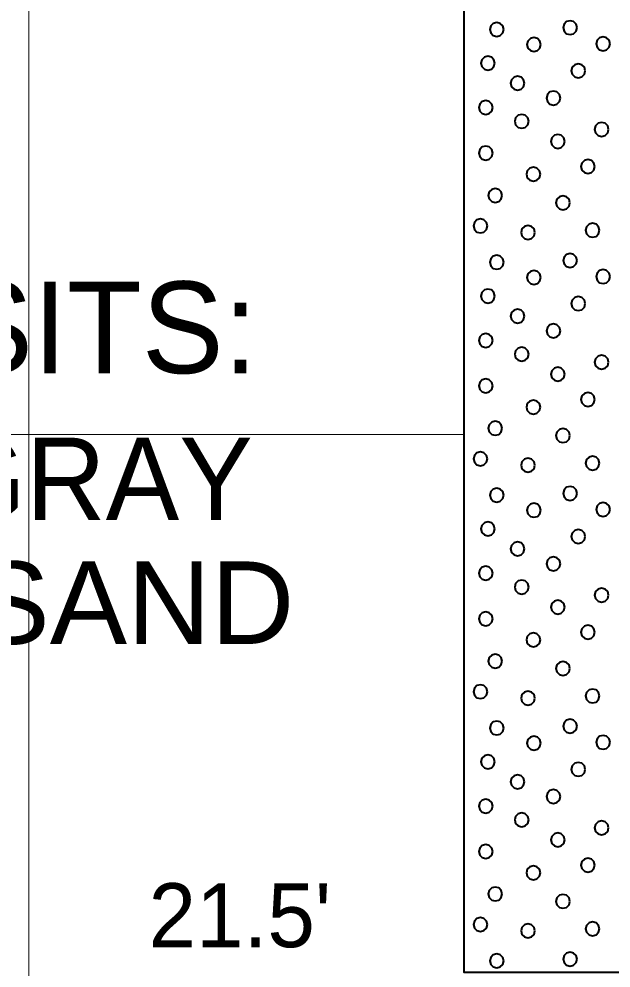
# Model space of a CAD drawing. Extents: x -582 to 653, y -817 to -3.
# Drawn here: x -145.87 to -139.41, y -211.29 to -200.94 of the extents above; entities that cross this region are included whole.
import ezdxf
from ezdxf.enums import TextEntityAlignment as Align

# ---------------------------------------------------------------- set-up
doc = ezdxf.new("R2010")
doc.units = 0
doc.header["$LTSCALE"] = 0.4
doc.layers.add('27', color=7, linetype='Continuous', lineweight=40)
doc.layers.add('7', color=7, linetype='Continuous', lineweight=13)
doc.layers.add('29', color=7, linetype='Continuous')

msp = doc.modelspace()

# ---------------------------------------------------------------- linework, layer by layer
at = {"layer": '27'}
for points in [[(-141.0156, -200.843), (-138.5156, -200.843), (-138.5156, -211.343), (-141.0156, -211.343)], [(-140.5837, -201.0556), (-140.5939, -201.0175), (-140.6218, -200.9896), (-140.6599, -200.9794), (-140.698, -200.9896), (-140.7259, -201.0175), (-140.7361, -201.0556), (-140.7259, -201.0937), (-140.698, -201.1216), (-140.6599, -201.1318), (-140.6218, -201.1216), (-140.5939, -201.0937)], [(-139.7827, -201.036), (-139.7929, -200.9979), (-139.8208, -200.97), (-139.8589, -200.9598), (-139.897, -200.97), (-139.9249, -200.9979), (-139.9351, -201.036), (-139.9249, -201.0741), (-139.897, -201.102), (-139.8589, -201.1122), (-139.8208, -201.102), (-139.7929, -201.0741)], [(-140.1788, -201.2209), (-140.189, -201.1828), (-140.2169, -201.1549), (-140.255, -201.1447), (-140.2931, -201.1549), (-140.3209, -201.1828), (-140.3312, -201.2209), (-140.3209, -201.259), (-140.2931, -201.2869), (-140.255, -201.2971), (-140.2169, -201.2869), (-140.189, -201.259)], [(-139.4237, -201.2119), (-139.4339, -201.1738), (-139.4618, -201.1459), (-139.4999, -201.1357), (-139.538, -201.1459), (-139.5659, -201.1738), (-139.5761, -201.2119), (-139.5659, -201.25), (-139.538, -201.2779), (-139.4999, -201.2881), (-139.4618, -201.2779), (-139.4339, -201.25)], [(-140.6799, -201.4234), (-140.6901, -201.3853), (-140.718, -201.3575), (-140.7561, -201.3472), (-140.7942, -201.3575), (-140.8221, -201.3853), (-140.8323, -201.4234), (-140.8221, -201.4615), (-140.7942, -201.4894), (-140.7561, -201.4996), (-140.718, -201.4894), (-140.6901, -201.4615)], [(-139.6938, -201.5066), (-139.704, -201.4685), (-139.7319, -201.4407), (-139.77, -201.4304), (-139.8081, -201.4407), (-139.836, -201.4685), (-139.8462, -201.5066), (-139.836, -201.5447), (-139.8081, -201.5726), (-139.77, -201.5828), (-139.7319, -201.5726), (-139.704, -201.5447)], [(-140.357, -201.6421), (-140.3672, -201.604), (-140.3951, -201.5761), (-140.4332, -201.5659), (-140.4713, -201.5761), (-140.4992, -201.604), (-140.5094, -201.6421), (-140.4992, -201.6802), (-140.4713, -201.7081), (-140.4332, -201.7183), (-140.3951, -201.7081), (-140.3672, -201.6802)], [(-139.9654, -201.8036), (-139.9756, -201.7655), (-140.0035, -201.7376), (-140.0416, -201.7274), (-140.0797, -201.7376), (-140.1076, -201.7655), (-140.1178, -201.8036), (-140.1076, -201.8417), (-140.0797, -201.8695), (-140.0416, -201.8798), (-140.0035, -201.8695), (-139.9756, -201.8417)], [(-140.7028, -201.9078), (-140.713, -201.8697), (-140.7409, -201.8418), (-140.779, -201.8316), (-140.8171, -201.8418), (-140.8449, -201.8697), (-140.8552, -201.9078), (-140.8449, -201.9459), (-140.8171, -201.9738), (-140.779, -201.984), (-140.7409, -201.9738), (-140.713, -201.9459)], [(-140.3112, -202.0578), (-140.3214, -202.0197), (-140.3493, -201.9918), (-140.3874, -201.9816), (-140.4255, -201.9918), (-140.4534, -202.0197), (-140.4636, -202.0578), (-140.4534, -202.0959), (-140.4255, -202.1238), (-140.3874, -202.134), (-140.3493, -202.1238), (-140.3214, -202.0959)], [(-139.4391, -202.1455), (-139.4493, -202.1074), (-139.4772, -202.0795), (-139.5153, -202.0693), (-139.5534, -202.0795), (-139.5813, -202.1074), (-139.5915, -202.1455), (-139.5813, -202.1836), (-139.5534, -202.2115), (-139.5153, -202.2217), (-139.4772, -202.2115), (-139.4493, -202.1836)], [(-139.9171, -202.2765), (-139.9273, -202.2384), (-139.9552, -202.2105), (-139.9933, -202.2003), (-140.0314, -202.2105), (-140.0593, -202.2384), (-140.0695, -202.2765), (-140.0593, -202.3146), (-140.0314, -202.3425), (-139.9933, -202.3527), (-139.9552, -202.3425), (-139.9273, -202.3146)], [(-140.7028, -202.4036), (-140.713, -202.3655), (-140.7409, -202.3376), (-140.779, -202.3274), (-140.8171, -202.3376), (-140.8449, -202.3655), (-140.8552, -202.4036), (-140.8449, -202.4417), (-140.8171, -202.4696), (-140.779, -202.4798), (-140.7409, -202.4696), (-140.713, -202.4417)], [(-139.5891, -202.5511), (-139.5993, -202.513), (-139.6272, -202.4851), (-139.6653, -202.4749), (-139.7034, -202.4851), (-139.7313, -202.513), (-139.7415, -202.5511), (-139.7313, -202.5892), (-139.7034, -202.6171), (-139.6653, -202.6273), (-139.6272, -202.6171), (-139.5993, -202.5892)], [(-140.1841, -202.635), (-140.1943, -202.5969), (-140.2222, -202.569), (-140.2603, -202.5588), (-140.2984, -202.569), (-140.3263, -202.5969), (-140.3365, -202.635), (-140.3263, -202.6731), (-140.2984, -202.701), (-140.2603, -202.7112), (-140.2222, -202.701), (-140.1943, -202.6731)], [(-140.5998, -202.8663), (-140.61, -202.8282), (-140.6379, -202.8003), (-140.676, -202.7901), (-140.7141, -202.8003), (-140.742, -202.8282), (-140.7522, -202.8663), (-140.742, -202.9044), (-140.7141, -202.9323), (-140.676, -202.9425), (-140.6379, -202.9323), (-140.61, -202.9044)], [(-139.8612, -202.9464), (-139.8714, -202.9083), (-139.8993, -202.8804), (-139.9374, -202.8702), (-139.9755, -202.8804), (-140.0034, -202.9083), (-140.0136, -202.9464), (-140.0034, -202.9845), (-139.9755, -203.0124), (-139.9374, -203.0226), (-139.8993, -203.0124), (-139.8714, -202.9845)], [(-140.7612, -203.1994), (-140.7714, -203.1613), (-140.7993, -203.1334), (-140.8374, -203.1232), (-140.8755, -203.1334), (-140.9034, -203.1613), (-140.9136, -203.1994), (-140.9034, -203.2375), (-140.8755, -203.2654), (-140.8374, -203.2756), (-140.7993, -203.2654), (-140.7714, -203.2375)], [(-140.2426, -203.2693), (-140.2528, -203.2312), (-140.2807, -203.2033), (-140.3188, -203.1931), (-140.3569, -203.2033), (-140.3847, -203.2312), (-140.395, -203.2693), (-140.3847, -203.3074), (-140.3569, -203.3353), (-140.3188, -203.3455), (-140.2807, -203.3353), (-140.2528, -203.3074)], [(-139.5383, -203.2464), (-139.5485, -203.2083), (-139.5764, -203.1805), (-139.6145, -203.1702), (-139.6526, -203.1805), (-139.6805, -203.2083), (-139.6907, -203.2464), (-139.6805, -203.2845), (-139.6526, -203.3124), (-139.6145, -203.3226), (-139.5764, -203.3124), (-139.5485, -203.2845)], [(-140.5837, -203.5956), (-140.5939, -203.5575), (-140.6218, -203.5296), (-140.6599, -203.5194), (-140.698, -203.5296), (-140.7259, -203.5575), (-140.7361, -203.5956), (-140.7259, -203.6337), (-140.698, -203.6616), (-140.6599, -203.6718), (-140.6218, -203.6616), (-140.5939, -203.6337)], [(-139.7827, -203.576), (-139.7929, -203.5379), (-139.8208, -203.51), (-139.8589, -203.4998), (-139.897, -203.51), (-139.9249, -203.5379), (-139.9351, -203.576), (-139.9249, -203.6141), (-139.897, -203.642), (-139.8589, -203.6522), (-139.8208, -203.642), (-139.7929, -203.6141)], [(-140.1788, -203.7609), (-140.189, -203.7228), (-140.2169, -203.6949), (-140.255, -203.6847), (-140.2931, -203.6949), (-140.3209, -203.7228), (-140.3312, -203.7609), (-140.3209, -203.799), (-140.2931, -203.8269), (-140.255, -203.8371), (-140.2169, -203.8269), (-140.189, -203.799)], [(-139.4237, -203.7519), (-139.4339, -203.7138), (-139.4618, -203.6859), (-139.4999, -203.6757), (-139.538, -203.6859), (-139.5659, -203.7138), (-139.5761, -203.7519), (-139.5659, -203.79), (-139.538, -203.8179), (-139.4999, -203.8281), (-139.4618, -203.8179), (-139.4339, -203.79)], [(-140.6799, -203.9634), (-140.6901, -203.9253), (-140.718, -203.8975), (-140.7561, -203.8872), (-140.7942, -203.8975), (-140.8221, -203.9253), (-140.8323, -203.9634), (-140.8221, -204.0015), (-140.7942, -204.0294), (-140.7561, -204.0396), (-140.718, -204.0294), (-140.6901, -204.0015)], [(-139.6938, -204.0466), (-139.704, -204.0085), (-139.7319, -203.9807), (-139.77, -203.9704), (-139.8081, -203.9807), (-139.836, -204.0085), (-139.8462, -204.0466), (-139.836, -204.0847), (-139.8081, -204.1126), (-139.77, -204.1228), (-139.7319, -204.1126), (-139.704, -204.0847)], [(-140.357, -204.1821), (-140.3672, -204.144), (-140.3951, -204.1161), (-140.4332, -204.1059), (-140.4713, -204.1161), (-140.4992, -204.144), (-140.5094, -204.1821), (-140.4992, -204.2202), (-140.4713, -204.2481), (-140.4332, -204.2583), (-140.3951, -204.2481), (-140.3672, -204.2202)], [(-139.9654, -204.3436), (-139.9756, -204.3055), (-140.0035, -204.2776), (-140.0416, -204.2674), (-140.0797, -204.2776), (-140.1076, -204.3055), (-140.1178, -204.3436), (-140.1076, -204.3817), (-140.0797, -204.4095), (-140.0416, -204.4198), (-140.0035, -204.4095), (-139.9756, -204.3817)], [(-140.7028, -204.4478), (-140.713, -204.4097), (-140.7409, -204.3818), (-140.779, -204.3716), (-140.8171, -204.3818), (-140.8449, -204.4097), (-140.8552, -204.4478), (-140.8449, -204.4859), (-140.8171, -204.5138), (-140.779, -204.524), (-140.7409, -204.5138), (-140.713, -204.4859)], [(-140.3112, -204.5978), (-140.3214, -204.5597), (-140.3493, -204.5318), (-140.3874, -204.5216), (-140.4255, -204.5318), (-140.4534, -204.5597), (-140.4636, -204.5978), (-140.4534, -204.6359), (-140.4255, -204.6638), (-140.3874, -204.674), (-140.3493, -204.6638), (-140.3214, -204.6359)], [(-139.4391, -204.6855), (-139.4493, -204.6474), (-139.4772, -204.6195), (-139.5153, -204.6093), (-139.5534, -204.6195), (-139.5813, -204.6474), (-139.5915, -204.6855), (-139.5813, -204.7236), (-139.5534, -204.7515), (-139.5153, -204.7617), (-139.4772, -204.7515), (-139.4493, -204.7236)], [(-139.9171, -204.8165), (-139.9273, -204.7784), (-139.9552, -204.7505), (-139.9933, -204.7403), (-140.0314, -204.7505), (-140.0593, -204.7784), (-140.0695, -204.8165), (-140.0593, -204.8546), (-140.0314, -204.8825), (-139.9933, -204.8927), (-139.9552, -204.8825), (-139.9273, -204.8546)], [(-140.7028, -204.9436), (-140.713, -204.9055), (-140.7409, -204.8776), (-140.779, -204.8674), (-140.8171, -204.8776), (-140.8449, -204.9055), (-140.8552, -204.9436), (-140.8449, -204.9817), (-140.8171, -205.0096), (-140.779, -205.0198), (-140.7409, -205.0096), (-140.713, -204.9817)], [(-139.5891, -205.0911), (-139.5993, -205.053), (-139.6272, -205.0251), (-139.6653, -205.0149), (-139.7034, -205.0251), (-139.7313, -205.053), (-139.7415, -205.0911), (-139.7313, -205.1292), (-139.7034, -205.1571), (-139.6653, -205.1673), (-139.6272, -205.1571), (-139.5993, -205.1292)], [(-140.1841, -205.175), (-140.1943, -205.1369), (-140.2222, -205.109), (-140.2603, -205.0988), (-140.2984, -205.109), (-140.3263, -205.1369), (-140.3365, -205.175), (-140.3263, -205.2131), (-140.2984, -205.241), (-140.2603, -205.2512), (-140.2222, -205.241), (-140.1943, -205.2131)], [(-140.5998, -205.4063), (-140.61, -205.3682), (-140.6379, -205.3403), (-140.676, -205.3301), (-140.7141, -205.3403), (-140.742, -205.3682), (-140.7522, -205.4063), (-140.742, -205.4444), (-140.7141, -205.4723), (-140.676, -205.4825), (-140.6379, -205.4723), (-140.61, -205.4444)], [(-139.8612, -205.4864), (-139.8714, -205.4483), (-139.8993, -205.4204), (-139.9374, -205.4102), (-139.9755, -205.4204), (-140.0034, -205.4483), (-140.0136, -205.4864), (-140.0034, -205.5245), (-139.9755, -205.5524), (-139.9374, -205.5626), (-139.8993, -205.5524), (-139.8714, -205.5245)], [(-140.7612, -205.7394), (-140.7714, -205.7013), (-140.7993, -205.6734), (-140.8374, -205.6632), (-140.8755, -205.6734), (-140.9034, -205.7013), (-140.9136, -205.7394), (-140.9034, -205.7775), (-140.8755, -205.8054), (-140.8374, -205.8156), (-140.7993, -205.8054), (-140.7714, -205.7775)], [(-140.2426, -205.8093), (-140.2528, -205.7712), (-140.2807, -205.7433), (-140.3188, -205.7331), (-140.3569, -205.7433), (-140.3847, -205.7712), (-140.395, -205.8093), (-140.3847, -205.8474), (-140.3569, -205.8753), (-140.3188, -205.8855), (-140.2807, -205.8753), (-140.2528, -205.8474)], [(-139.5383, -205.7864), (-139.5485, -205.7483), (-139.5764, -205.7205), (-139.6145, -205.7102), (-139.6526, -205.7205), (-139.6805, -205.7483), (-139.6907, -205.7864), (-139.6805, -205.8245), (-139.6526, -205.8524), (-139.6145, -205.8626), (-139.5764, -205.8524), (-139.5485, -205.8245)], [(-140.5837, -206.1356), (-140.5939, -206.0975), (-140.6218, -206.0696), (-140.6599, -206.0594), (-140.698, -206.0696), (-140.7259, -206.0975), (-140.7361, -206.1356), (-140.7259, -206.1737), (-140.698, -206.2016), (-140.6599, -206.2118), (-140.6218, -206.2016), (-140.5939, -206.1737)], [(-139.7827, -206.116), (-139.7929, -206.0779), (-139.8208, -206.05), (-139.8589, -206.0398), (-139.897, -206.05), (-139.9249, -206.0779), (-139.9351, -206.116), (-139.9249, -206.1541), (-139.897, -206.182), (-139.8589, -206.1922), (-139.8208, -206.182), (-139.7929, -206.1541)], [(-139.4237, -206.2919), (-139.4339, -206.2538), (-139.4618, -206.2259), (-139.4999, -206.2157), (-139.538, -206.2259), (-139.5659, -206.2538), (-139.5761, -206.2919), (-139.5659, -206.33), (-139.538, -206.3579), (-139.4999, -206.3681), (-139.4618, -206.3579), (-139.4339, -206.33)], [(-140.1788, -206.3009), (-140.189, -206.2628), (-140.2169, -206.2349), (-140.255, -206.2247), (-140.2931, -206.2349), (-140.3209, -206.2628), (-140.3312, -206.3009), (-140.3209, -206.339), (-140.2931, -206.3669), (-140.255, -206.3771), (-140.2169, -206.3669), (-140.189, -206.339)], [(-140.6799, -206.5034), (-140.6901, -206.4653), (-140.718, -206.4375), (-140.7561, -206.4272), (-140.7942, -206.4375), (-140.8221, -206.4653), (-140.8323, -206.5034), (-140.8221, -206.5415), (-140.7942, -206.5694), (-140.7561, -206.5796), (-140.718, -206.5694), (-140.6901, -206.5415)], [(-139.6938, -206.5866), (-139.704, -206.5485), (-139.7319, -206.5207), (-139.77, -206.5104), (-139.8081, -206.5207), (-139.836, -206.5485), (-139.8462, -206.5866), (-139.836, -206.6247), (-139.8081, -206.6526), (-139.77, -206.6628), (-139.7319, -206.6526), (-139.704, -206.6247)], [(-140.357, -206.7221), (-140.3672, -206.684), (-140.3951, -206.6561), (-140.4332, -206.6459), (-140.4713, -206.6561), (-140.4992, -206.684), (-140.5094, -206.7221), (-140.4992, -206.7602), (-140.4713, -206.7881), (-140.4332, -206.7983), (-140.3951, -206.7881), (-140.3672, -206.7602)], [(-139.9654, -206.8836), (-139.9756, -206.8455), (-140.0035, -206.8176), (-140.0416, -206.8074), (-140.0797, -206.8176), (-140.1076, -206.8455), (-140.1178, -206.8836), (-140.1076, -206.9217), (-140.0797, -206.9495), (-140.0416, -206.9598), (-140.0035, -206.9495), (-139.9756, -206.9217)], [(-140.7028, -206.9878), (-140.713, -206.9497), (-140.7409, -206.9218), (-140.779, -206.9116), (-140.8171, -206.9218), (-140.8449, -206.9497), (-140.8552, -206.9878), (-140.8449, -207.0259), (-140.8171, -207.0538), (-140.779, -207.064), (-140.7409, -207.0538), (-140.713, -207.0259)], [(-140.3112, -207.1378), (-140.3214, -207.0997), (-140.3493, -207.0718), (-140.3874, -207.0616), (-140.4255, -207.0718), (-140.4534, -207.0997), (-140.4636, -207.1378), (-140.4534, -207.1759), (-140.4255, -207.2038), (-140.3874, -207.214), (-140.3493, -207.2038), (-140.3214, -207.1759)], [(-139.4391, -207.2255), (-139.4493, -207.1874), (-139.4772, -207.1595), (-139.5153, -207.1493), (-139.5534, -207.1595), (-139.5813, -207.1874), (-139.5915, -207.2255), (-139.5813, -207.2636), (-139.5534, -207.2915), (-139.5153, -207.3017), (-139.4772, -207.2915), (-139.4493, -207.2636)], [(-139.9171, -207.3565), (-139.9273, -207.3184), (-139.9552, -207.2905), (-139.9933, -207.2803), (-140.0314, -207.2905), (-140.0593, -207.3184), (-140.0695, -207.3565), (-140.0593, -207.3946), (-140.0314, -207.4225), (-139.9933, -207.4327), (-139.9552, -207.4225), (-139.9273, -207.3946)], [(-140.7028, -207.4836), (-140.713, -207.4455), (-140.7409, -207.4176), (-140.779, -207.4074), (-140.8171, -207.4176), (-140.8449, -207.4455), (-140.8552, -207.4836), (-140.8449, -207.5217), (-140.8171, -207.5496), (-140.779, -207.5598), (-140.7409, -207.5496), (-140.713, -207.5217)], [(-139.5891, -207.6311), (-139.5993, -207.593), (-139.6272, -207.5651), (-139.6653, -207.5549), (-139.7034, -207.5651), (-139.7313, -207.593), (-139.7415, -207.6311), (-139.7313, -207.6692), (-139.7034, -207.6971), (-139.6653, -207.7073), (-139.6272, -207.6971), (-139.5993, -207.6692)], [(-140.1841, -207.715), (-140.1943, -207.6769), (-140.2222, -207.649), (-140.2603, -207.6388), (-140.2984, -207.649), (-140.3263, -207.6769), (-140.3365, -207.715), (-140.3263, -207.7531), (-140.2984, -207.781), (-140.2603, -207.7912), (-140.2222, -207.781), (-140.1943, -207.7531)], [(-140.5998, -207.9463), (-140.61, -207.9082), (-140.6379, -207.8803), (-140.676, -207.8701), (-140.7141, -207.8803), (-140.742, -207.9082), (-140.7522, -207.9463), (-140.742, -207.9844), (-140.7141, -208.0123), (-140.676, -208.0225), (-140.6379, -208.0123), (-140.61, -207.9844)], [(-139.8612, -208.0264), (-139.8714, -207.9883), (-139.8993, -207.9604), (-139.9374, -207.9502), (-139.9755, -207.9604), (-140.0034, -207.9883), (-140.0136, -208.0264), (-140.0034, -208.0645), (-139.9755, -208.0924), (-139.9374, -208.1026), (-139.8993, -208.0924), (-139.8714, -208.0645)], [(-140.7612, -208.2794), (-140.7714, -208.2413), (-140.7993, -208.2134), (-140.8374, -208.2032), (-140.8755, -208.2134), (-140.9034, -208.2413), (-140.9136, -208.2794), (-140.9034, -208.3175), (-140.8755, -208.3454), (-140.8374, -208.3556), (-140.7993, -208.3454), (-140.7714, -208.3175)], [(-140.2426, -208.3493), (-140.2528, -208.3112), (-140.2807, -208.2833), (-140.3188, -208.2731), (-140.3569, -208.2833), (-140.3847, -208.3112), (-140.395, -208.3493), (-140.3847, -208.3874), (-140.3569, -208.4153), (-140.3188, -208.4255), (-140.2807, -208.4153), (-140.2528, -208.3874)], [(-139.5383, -208.3264), (-139.5485, -208.2883), (-139.5764, -208.2605), (-139.6145, -208.2502), (-139.6526, -208.2605), (-139.6805, -208.2883), (-139.6907, -208.3264), (-139.6805, -208.3645), (-139.6526, -208.3924), (-139.6145, -208.4026), (-139.5764, -208.3924), (-139.5485, -208.3645)], [(-140.5837, -208.6756), (-140.5939, -208.6375), (-140.6218, -208.6096), (-140.6599, -208.5994), (-140.698, -208.6096), (-140.7259, -208.6375), (-140.7361, -208.6756), (-140.7259, -208.7137), (-140.698, -208.7416), (-140.6599, -208.7518), (-140.6218, -208.7416), (-140.5939, -208.7137)], [(-139.7827, -208.656), (-139.7929, -208.6179), (-139.8208, -208.59), (-139.8589, -208.5798), (-139.897, -208.59), (-139.9249, -208.6179), (-139.9351, -208.656), (-139.9249, -208.6941), (-139.897, -208.722), (-139.8589, -208.7322), (-139.8208, -208.722), (-139.7929, -208.6941)], [(-140.1788, -208.8409), (-140.189, -208.8028), (-140.2169, -208.7749), (-140.255, -208.7647), (-140.2931, -208.7749), (-140.3209, -208.8028), (-140.3312, -208.8409), (-140.3209, -208.879), (-140.2931, -208.9069), (-140.255, -208.9171), (-140.2169, -208.9069), (-140.189, -208.879)], [(-139.4237, -208.8319), (-139.4339, -208.7938), (-139.4618, -208.7659), (-139.4999, -208.7557), (-139.538, -208.7659), (-139.5659, -208.7938), (-139.5761, -208.8319), (-139.5659, -208.87), (-139.538, -208.8979), (-139.4999, -208.9081), (-139.4618, -208.8979), (-139.4339, -208.87)], [(-140.6799, -209.0434), (-140.6901, -209.0053), (-140.718, -208.9775), (-140.7561, -208.9672), (-140.7942, -208.9775), (-140.8221, -209.0053), (-140.8323, -209.0434), (-140.8221, -209.0815), (-140.7942, -209.1094), (-140.7561, -209.1196), (-140.718, -209.1094), (-140.6901, -209.0815)], [(-139.6938, -209.1266), (-139.704, -209.0885), (-139.7319, -209.0607), (-139.77, -209.0504), (-139.8081, -209.0607), (-139.836, -209.0885), (-139.8462, -209.1266), (-139.836, -209.1647), (-139.8081, -209.1926), (-139.77, -209.2028), (-139.7319, -209.1926), (-139.704, -209.1647)], [(-140.357, -209.2621), (-140.3672, -209.224), (-140.3951, -209.1961), (-140.4332, -209.1859), (-140.4713, -209.1961), (-140.4992, -209.224), (-140.5094, -209.2621), (-140.4992, -209.3002), (-140.4713, -209.3281), (-140.4332, -209.3383), (-140.3951, -209.3281), (-140.3672, -209.3002)], [(-139.9654, -209.4236), (-139.9756, -209.3855), (-140.0035, -209.3576), (-140.0416, -209.3474), (-140.0797, -209.3576), (-140.1076, -209.3855), (-140.1178, -209.4236), (-140.1076, -209.4617), (-140.0797, -209.4895), (-140.0416, -209.4998), (-140.0035, -209.4895), (-139.9756, -209.4617)], [(-140.7028, -209.5278), (-140.713, -209.4897), (-140.7409, -209.4618), (-140.779, -209.4516), (-140.8171, -209.4618), (-140.8449, -209.4897), (-140.8552, -209.5278), (-140.8449, -209.5659), (-140.8171, -209.5938), (-140.779, -209.604), (-140.7409, -209.5938), (-140.713, -209.5659)], [(-140.3112, -209.6778), (-140.3214, -209.6397), (-140.3493, -209.6118), (-140.3874, -209.6016), (-140.4255, -209.6118), (-140.4534, -209.6397), (-140.4636, -209.6778), (-140.4534, -209.7159), (-140.4255, -209.7438), (-140.3874, -209.754), (-140.3493, -209.7438), (-140.3214, -209.7159)], [(-139.4391, -209.7655), (-139.4493, -209.7274), (-139.4772, -209.6995), (-139.5153, -209.6893), (-139.5534, -209.6995), (-139.5813, -209.7274), (-139.5915, -209.7655), (-139.5813, -209.8036), (-139.5534, -209.8315), (-139.5153, -209.8417), (-139.4772, -209.8315), (-139.4493, -209.8036)], [(-139.9171, -209.8965), (-139.9273, -209.8584), (-139.9552, -209.8305), (-139.9933, -209.8203), (-140.0314, -209.8305), (-140.0593, -209.8584), (-140.0695, -209.8965), (-140.0593, -209.9346), (-140.0314, -209.9625), (-139.9933, -209.9727), (-139.9552, -209.9625), (-139.9273, -209.9346)], [(-140.7028, -210.0236), (-140.713, -209.9855), (-140.7409, -209.9576), (-140.779, -209.9474), (-140.8171, -209.9576), (-140.8449, -209.9855), (-140.8552, -210.0236), (-140.8449, -210.0617), (-140.8171, -210.0896), (-140.779, -210.0998), (-140.7409, -210.0896), (-140.713, -210.0617)], [(-139.5891, -210.1711), (-139.5993, -210.133), (-139.6272, -210.1051), (-139.6653, -210.0949), (-139.7034, -210.1051), (-139.7313, -210.133), (-139.7415, -210.1711), (-139.7313, -210.2092), (-139.7034, -210.2371), (-139.6653, -210.2473), (-139.6272, -210.2371), (-139.5993, -210.2092)], [(-140.1841, -210.255), (-140.1943, -210.2169), (-140.2222, -210.189), (-140.2603, -210.1788), (-140.2984, -210.189), (-140.3263, -210.2169), (-140.3365, -210.255), (-140.3263, -210.2931), (-140.2984, -210.321), (-140.2603, -210.3312), (-140.2222, -210.321), (-140.1943, -210.2931)], [(-140.5998, -210.4863), (-140.61, -210.4482), (-140.6379, -210.4203), (-140.676, -210.4101), (-140.7141, -210.4203), (-140.742, -210.4482), (-140.7522, -210.4863), (-140.742, -210.5244), (-140.7141, -210.5523), (-140.676, -210.5625), (-140.6379, -210.5523), (-140.61, -210.5244)], [(-139.8612, -210.5664), (-139.8714, -210.5283), (-139.8993, -210.5004), (-139.9374, -210.4902), (-139.9755, -210.5004), (-140.0034, -210.5283), (-140.0136, -210.5664), (-140.0034, -210.6045), (-139.9755, -210.6324), (-139.9374, -210.6426), (-139.8993, -210.6324), (-139.8714, -210.6045)], [(-140.7612, -210.8194), (-140.7714, -210.7813), (-140.7993, -210.7534), (-140.8374, -210.7432), (-140.8755, -210.7534), (-140.9034, -210.7813), (-140.9136, -210.8194), (-140.9034, -210.8575), (-140.8755, -210.8854), (-140.8374, -210.8956), (-140.7993, -210.8854), (-140.7714, -210.8575)], [(-140.2426, -210.8893), (-140.2528, -210.8512), (-140.2807, -210.8233), (-140.3188, -210.8131), (-140.3569, -210.8233), (-140.3847, -210.8512), (-140.395, -210.8893), (-140.3847, -210.9274), (-140.3569, -210.9553), (-140.3188, -210.9655), (-140.2807, -210.9553), (-140.2528, -210.9274)], [(-139.5383, -210.8664), (-139.5485, -210.8283), (-139.5764, -210.8005), (-139.6145, -210.7902), (-139.6526, -210.8005), (-139.6805, -210.8283), (-139.6907, -210.8664), (-139.6805, -210.9045), (-139.6526, -210.9324), (-139.6145, -210.9426), (-139.5764, -210.9324), (-139.5485, -210.9045)], [(-140.5837, -211.2156), (-140.5939, -211.1775), (-140.6218, -211.1496), (-140.6599, -211.1394), (-140.698, -211.1496), (-140.7259, -211.1775), (-140.7361, -211.2156), (-140.7259, -211.2537), (-140.698, -211.2816), (-140.6599, -211.2918), (-140.6218, -211.2816), (-140.5939, -211.2537)], [(-139.7827, -211.196), (-139.7929, -211.1579), (-139.8208, -211.13), (-139.8589, -211.1198), (-139.897, -211.13), (-139.9249, -211.1579), (-139.9351, -211.196), (-139.9249, -211.2341), (-139.897, -211.262), (-139.8589, -211.2722), (-139.8208, -211.262), (-139.7929, -211.2341)]]:
    msp.add_lwpolyline(points, close=True, dxfattribs=at)
at = {"layer": '7'}
for p, q in [((-145.7656, -315.4816), (-145.7656, -169.1034)), ((-168.5156, -205.4729), (-141.0156, -205.4729))]:
    msp.add_line(p, q, dxfattribs=at)

# ---------------------------------------------------------------- texts
at = {"layer": '27'}
msp.add_text("21.5'", height=0.6976, dxfattribs=at).set_placement((-144.459, -211.0665))
at = {"layer": '29'}
for s, height, p in [('COASTAL PLAIN DEPOSITS:', 1, (-152.2604, -204.8051)), ('LOOSE TAN, WHITE AND GRAY', 0.9, (-152.3484, -206.4084))]:
    msp.add_text(s, height=height, dxfattribs=at).set_placement(p, align=Align.CENTER)
at = {"layer": '29', "width": 1.05}
msp.add_text('SILTY AND CLAYEY FINE SAND', height=0.9, dxfattribs=at).set_placement((-152.3484, -207.7584), align=Align.CENTER)

doc.saveas('drawing.dxf')
